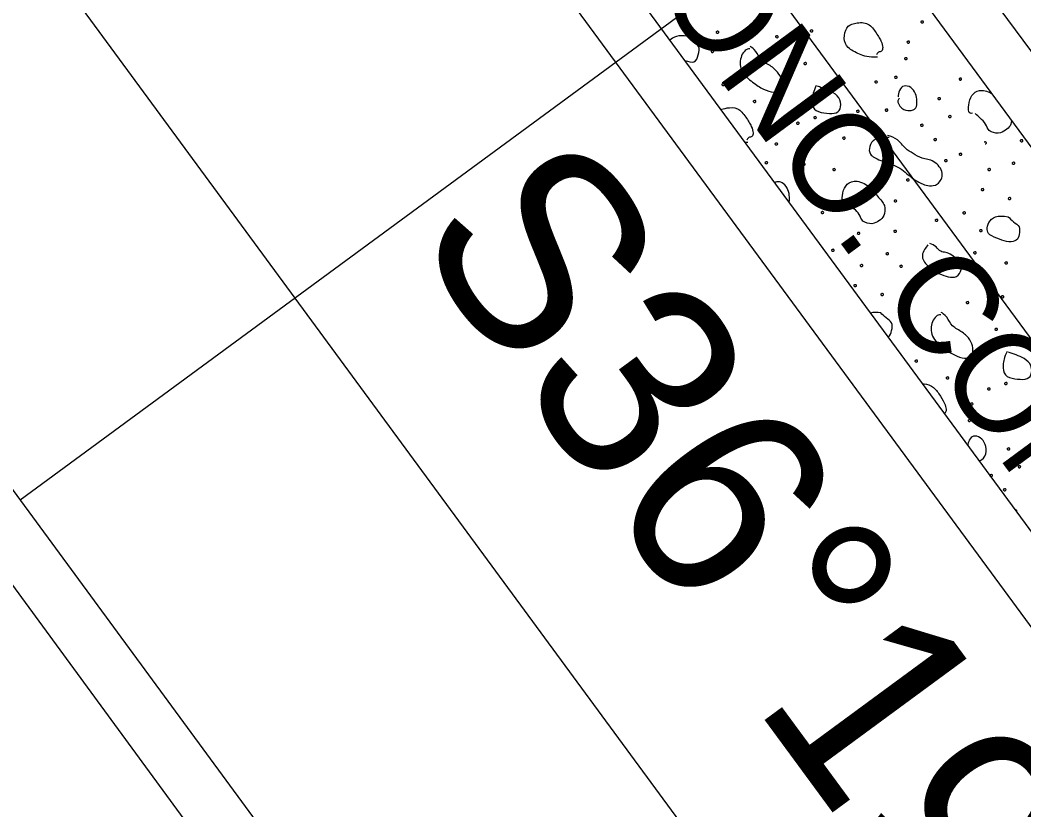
# Model space of a CAD drawing. Extents: x 1762196 to 1766326, y 709922 to 713142.
# Drawn here: x 1764032.56 to 1764067.86, y 711402.45 to 711430.23 of the extents above; entities that cross this region are included whole.
import ezdxf

# ---------------------------------------------------------------- set-up
doc = ezdxf.new("R2010")
doc.units = 0
for name, color, linetype in [('Old_Level_1', 7, 'Continuous'), ('Old_Level_10', 7, 'Continuous'), ('Prop Conc 2ft 6in Curb and Gutter', 7, 'Continuous'), ('Prop Dimension', 7, 'Continuous'), ('Prop EOT', 7, 'Continuous'), ('Prop Horizontal Alignment', 7, 'Continuous'), ('Prop Horizontal Alignment Direction Label', 7, 'Continuous'), ('Prop Lane Lines', 7, 'Continuous'), ('Prop Superelevation Label', 7, 'Continuous')]:
    doc.layers.add(name, color=color, linetype=linetype)

msp = doc.modelspace()

# ---------------------------------------------------------------- linework, layer by layer
at = {"layer": 'Old_Level_1'}
for p, q in [((1764021.033, 711489.787), (1764091.181, 711394.379)), ((1764084.736, 711389.64), (1764014.587, 711485.049))]:
    msp.add_line(p, q, dxfattribs=at)
at = {"layer": 'Old_Level_10'}
for points in [[(1764062.716, 711428.919), (1764062.396, 711428.907), (1764062.081, 711429.011), (1764061.634, 711429.248), (1764061.511, 711429.559), (1764061.611, 711430.002), (1764061.859, 711430.118), (1764062.372, 711430.173), (1764062.648, 711429.82), (1764062.861, 711429.468), (1764062.913, 711429.254), (1764062.87, 711429.115), (1764062.743, 711429.114), (1764062.69, 711429.034), (1764062.682, 711429.001)], [(1764064.238, 711430.182), (1764064.219, 711430.165), (1764064.267, 711430.106), (1764064.346, 711430.138), (1764064.318, 711430.199), (1764064.277, 711430.191), (1764064.254, 711430.182), (1764064.242, 711430.176)], [(1764057.038, 711429.823), (1764057.02, 711429.804), (1764057.07, 711429.749), (1764057.146, 711429.78), (1764057.12, 711429.839), (1764057.078, 711429.832), (1764057.054, 711429.823), (1764057.043, 711429.816)], [(1764060.347, 711429.87), (1764060.327, 711429.852), (1764060.377, 711429.793), (1764060.456, 711429.825), (1764060.428, 711429.885), (1764060.386, 711429.878), (1764060.364, 711429.869), (1764060.352, 711429.863)], [(1764056.04, 711429.657), (1764055.863, 711429.689), (1764055.636, 711429.675), (1764055.453, 711429.561), (1764055.413, 711429.521)], [(1764055.942, 711428.803), (1764056.053, 711428.779), (1764056.303, 711428.671), (1764056.423, 711429.009), (1764056.47, 711429.332), (1764056.222, 711429.463), (1764056.085, 711429.602), (1764056.04, 711429.657)], [(1764059.124, 711429.665), (1764059.105, 711429.647), (1764059.155, 711429.588), (1764059.233, 711429.62), (1764059.205, 711429.679), (1764059.164, 711429.672), (1764059.141, 711429.663), (1764059.129, 711429.658)], [(1764063.754, 711429.476), (1764063.734, 711429.458), (1764063.785, 711429.399), (1764063.861, 711429.432), (1764063.835, 711429.493), (1764063.794, 711429.484), (1764063.771, 711429.475), (1764063.759, 711429.469)], [(1764056.862, 711429.147), (1764056.843, 711429.129), (1764056.891, 711429.07), (1764056.97, 711429.103), (1764056.942, 711429.162), (1764056.901, 711429.156), (1764056.878, 711429.147), (1764056.866, 711429.141)], [(1764058.223, 711429.21), (1764058.106, 711429.228), (1764057.887, 711429.007), (1764057.849, 711428.437), (1764058.342, 711428.008), (1764058.706, 711427.785), (1764059.075, 711427.657), (1764059.365, 711427.717), (1764059.365, 711428.065), (1764059.279, 711428.321), (1764058.999, 711428.618), (1764058.601, 711428.789), (1764058.458, 711429.153), (1764058.277, 711429.277), (1764058.237, 711429.298)], [(1764060.128, 711428.723), (1764060.109, 711428.705), (1764060.159, 711428.646), (1764060.238, 711428.677), (1764060.209, 711428.738), (1764060.168, 711428.73), (1764060.145, 711428.721), (1764060.134, 711428.716)], [(1764063.67, 711428.893), (1764063.65, 711428.876), (1764063.702, 711428.818), (1764063.778, 711428.85), (1764063.753, 711428.908), (1764063.711, 711428.902), (1764063.687, 711428.893), (1764063.675, 711428.886)], [(1764057.244, 711427.98), (1764057.226, 711427.962), (1764057.274, 711427.906), (1764057.352, 711427.938), (1764057.325, 711427.994), (1764057.283, 711427.99), (1764057.26, 711427.981), (1764057.248, 711427.974)], [(1764061.203, 711428.134), (1764061.184, 711428.116), (1764061.235, 711428.057), (1764061.31, 711428.09), (1764061.285, 711428.149), (1764061.244, 711428.142), (1764061.221, 711428.133), (1764061.21, 711428.127)], [(1764062.617, 711428.074), (1764062.597, 711428.057), (1764062.647, 711427.998), (1764062.726, 711428.029), (1764062.698, 711428.089), (1764062.657, 711428.081), (1764062.635, 711428.072), (1764062.623, 711428.066)], [(1764063.319, 711428.236), (1764063.299, 711428.219), (1764063.349, 711428.16), (1764063.427, 711428.192), (1764063.4, 711428.25), (1764063.358, 711428.244), (1764063.335, 711428.235), (1764063.324, 711428.229)], [(1764065.583, 711428.174), (1764065.565, 711428.156), (1764065.613, 711428.098), (1764065.691, 711428.13), (1764065.664, 711428.189), (1764065.622, 711428.183), (1764065.599, 711428.174), (1764065.588, 711428.168)], [(1764060.562, 711427.92), (1764060.453, 711427.711), (1764060.396, 711427.446), (1764060.445, 711427.043), (1764060.821, 711426.955), (1764061.23, 711426.917), (1764061.426, 711427.068), (1764061.444, 711427.436), (1764061.163, 711427.696), (1764060.872, 711427.798), (1764060.69, 711427.864), (1764060.604, 711427.898)], [(1764063.481, 711427.475), (1764063.366, 711427.356), (1764063.589, 711427.068), (1764063.84, 711427.02), (1764064.099, 711427.102), (1764064.111, 711427.391), (1764064.075, 711427.639), (1764063.9, 711427.881), (1764063.627, 711427.949), (1764063.48, 711427.764), (1764063.439, 711427.583), (1764063.444, 711427.523)], [(1764066.057, 711426.953), (1764065.905, 711426.897), (1764065.908, 711427.271), (1764066.013, 711427.589), (1764066.265, 711427.804), (1764066.571, 711427.734), (1764066.711, 711427.66)], [(1764058.345, 711427.388), (1764058.325, 711427.371), (1764058.376, 711427.312), (1764058.452, 711427.345), (1764058.426, 711427.405), (1764058.384, 711427.398), (1764058.361, 711427.389), (1764058.35, 711427.383)], [(1764064.836, 711427.485), (1764064.817, 711427.467), (1764064.865, 711427.41), (1764064.945, 711427.441), (1764064.917, 711427.5), (1764064.875, 711427.494), (1764064.852, 711427.485), (1764064.84, 711427.479)], [(1764057.211, 711427.077), (1764057.245, 711427.095), (1764057.396, 711427.143), (1764057.813, 711427.17), (1764058.089, 711426.817), (1764058.302, 711426.465), (1764058.354, 711426.251), (1764058.31, 711426.112), (1764058.183, 711426.11), (1764058.13, 711426.031), (1764058.122, 711425.998)], [(1764061.977, 711427.044), (1764061.957, 711427.026), (1764062.006, 711426.966), (1764062.086, 711426.998), (1764062.058, 711427.058), (1764062.016, 711427.051), (1764061.993, 711427.042), (1764061.982, 711427.037)], [(1764062.982, 711427.083), (1764062.963, 711427.066), (1764063.013, 711427.007), (1764063.09, 711427.04), (1764063.065, 711427.098), (1764063.022, 711427.093), (1764062.999, 711427.083), (1764062.987, 711427.077)], [(1764067.428, 711426.685), (1764067.427, 711426.673), (1764067.41, 711426.487), (1764067.216, 711426.36), (1764066.995, 711426.205), (1764066.583, 711426.318), (1764066.553, 711426.575), (1764066.309, 711426.796), (1764066.23, 711426.87), (1764066.148, 711426.94)], [(1764059.868, 711426.624), (1764059.85, 711426.606), (1764059.898, 711426.547), (1764059.977, 711426.579), (1764059.949, 711426.64), (1764059.907, 711426.633), (1764059.885, 711426.624), (1764059.873, 711426.618)], [(1764060.471, 711426.819), (1764060.452, 711426.801), (1764060.504, 711426.743), (1764060.579, 711426.775), (1764060.553, 711426.835), (1764060.511, 711426.827), (1764060.488, 711426.817), (1764060.477, 711426.811)], [(1764064.227, 711426.55), (1764064.208, 711426.533), (1764064.257, 711426.475), (1764064.335, 711426.507), (1764064.308, 711426.566), (1764064.266, 711426.56), (1764064.243, 711426.55), (1764064.231, 711426.544)], [(1764065.215, 711426.858), (1764065.196, 711426.841), (1764065.245, 711426.78), (1764065.325, 711426.813), (1764065.297, 711426.874), (1764065.255, 711426.866), (1764065.232, 711426.857), (1764065.221, 711426.851)], [(1764059.194, 711426.473), (1764059.175, 711426.455), (1764059.226, 711426.396), (1764059.302, 711426.428), (1764059.276, 711426.489), (1764059.234, 711426.481), (1764059.211, 711426.472), (1764059.2, 711426.466)], [(1764058.156, 711425.916), (1764058.126, 711425.915), (1764058.095, 711425.915), (1764058.065, 711425.916)], [(1764059.111, 711425.89), (1764059.091, 711425.873), (1764059.142, 711425.815), (1764059.219, 711425.846), (1764059.194, 711425.905), (1764059.151, 711425.899), (1764059.128, 711425.889), (1764059.116, 711425.883)], [(1764061.491, 711426.1), (1764061.471, 711426.083), (1764061.521, 711426.022), (1764061.599, 711426.056), (1764061.571, 711426.116), (1764061.53, 711426.108), (1764061.507, 711426.1), (1764061.495, 711426.094)], [(1764063.121, 711426.094), (1764062.899, 711426.115), (1764062.571, 711426.064), (1764062.423, 711425.774), (1764062.41, 711425.498), (1764062.773, 711425.288), (1764063.485, 711425.096), (1764063.895, 711424.669), (1764064.345, 711424.428), (1764064.526, 711424.397), (1764064.825, 711424.39), (1764065.107, 711424.834), (1764064.701, 711425.323), (1764064.264, 711425.341), (1764063.962, 711425.542), (1764063.692, 711425.69), (1764063.435, 711426.052), (1764063.194, 711426.134), (1764063.07, 711426.162)], [(1764062.643, 711426.103), (1764062.625, 711426.085), (1764062.673, 711426.028), (1764062.753, 711426.058), (1764062.724, 711426.119), (1764062.683, 711426.111), (1764062.66, 711426.102), (1764062.648, 711426.096)], [(1764064.699, 711426.047), (1764064.679, 711426.03), (1764064.731, 711425.973), (1764064.807, 711426.004), (1764064.782, 711426.062), (1764064.739, 711426.056), (1764064.716, 711426.047), (1764064.704, 711426.04)], [(1764066.5, 711425.879), (1764066.502, 711425.879), (1764066.519, 711425.875), (1764066.562, 711425.89), (1764066.531, 711425.948), (1764066.492, 711425.942), (1764066.472, 711425.934), (1764066.463, 711425.93)], [(1764067.732, 711426.005), (1764067.713, 711425.988), (1764067.764, 711425.929), (1764067.839, 711425.962), (1764067.814, 711426.021), (1764067.772, 711426.014), (1764067.749, 711426.004), (1764067.737, 711425.998)], [(1764065.588, 711425.531), (1764065.568, 711425.513), (1764065.617, 711425.453), (1764065.697, 711425.485), (1764065.669, 711425.546), (1764065.627, 711425.539), (1764065.605, 711425.53), (1764065.593, 711425.524)], [(1764058.759, 711425.233), (1764058.739, 711425.216), (1764058.789, 711425.156), (1764058.868, 711425.189), (1764058.841, 711425.247), (1764058.799, 711425.241), (1764058.776, 711425.232), (1764058.764, 711425.226)], [(1764060.08, 711425.179), (1764060.06, 711425.162), (1764060.11, 711425.103), (1764060.19, 711425.135), (1764060.162, 711425.194), (1764060.12, 711425.188), (1764060.097, 711425.179), (1764060.085, 711425.172)], [(1764065.076, 711425.305), (1764065.057, 711425.287), (1764065.106, 711425.231), (1764065.184, 711425.261), (1764065.158, 711425.32), (1764065.115, 711425.314), (1764065.092, 711425.305), (1764065.08, 711425.299)], [(1764067.457, 711425.217), (1764067.437, 711425.2), (1764067.486, 711425.139), (1764067.566, 711425.172), (1764067.539, 711425.231), (1764067.497, 711425.225), (1764067.474, 711425.216), (1764067.462, 711425.21)], [(1764061.141, 711424.99), (1764061.122, 711424.972), (1764061.17, 711424.913), (1764061.249, 711424.946), (1764061.221, 711425.005), (1764061.18, 711424.999), (1764061.157, 711424.99), (1764061.145, 711424.984)], [(1764066.596, 711424.995), (1764066.576, 711424.977), (1764066.627, 711424.919), (1764066.705, 711424.951), (1764066.677, 711425.01), (1764066.635, 711425.003), (1764066.613, 711424.994), (1764066.601, 711424.988)], [(1764059.605, 711423.82), (1764059.613, 711423.836), (1764059.628, 711423.994), (1764059.589, 711424.262), (1764059.414, 711424.503), (1764059.216, 711424.553), (1764059.157, 711424.534), (1764059.107, 711424.498)], [(1764061.615, 711423.768), (1764061.463, 711423.713), (1764061.465, 711424.087), (1764061.57, 711424.405), (1764061.845, 711424.625), (1764062.394, 711424.462), (1764062.721, 711423.993), (1764063.018, 711423.731), (1764062.959, 711423.298), (1764062.773, 711423.176), (1764062.552, 711423.02), (1764062.14, 711423.134), (1764062.11, 711423.39), (1764061.866, 711423.611), (1764061.788, 711423.686), (1764061.705, 711423.755)], [(1764063.735, 711424.628), (1764063.715, 711424.611), (1764063.764, 711424.551), (1764063.844, 711424.583), (1764063.816, 711424.643), (1764063.774, 711424.636), (1764063.751, 711424.628), (1764063.739, 711424.622)], [(1764060.349, 711424.107), (1764060.331, 711424.089), (1764060.379, 711424.033), (1764060.459, 711424.063), (1764060.431, 711424.123), (1764060.388, 711424.116), (1764060.366, 711424.107), (1764060.354, 711424.101)], [(1764066.367, 711424.287), (1764066.348, 711424.269), (1764066.398, 711424.213), (1764066.474, 711424.245), (1764066.448, 711424.301), (1764066.406, 711424.296), (1764066.383, 711424.287), (1764066.371, 711424.281)], [(1764063.296, 711423.884), (1764063.277, 711423.867), (1764063.328, 711423.809), (1764063.404, 711423.841), (1764063.379, 711423.899), (1764063.336, 711423.894), (1764063.313, 711423.885), (1764063.302, 711423.879)], [(1764067.317, 711423.975), (1764067.298, 711423.958), (1764067.348, 711423.898), (1764067.425, 711423.932), (1764067.398, 711423.991), (1764067.357, 711423.983), (1764067.334, 711423.974), (1764067.322, 711423.968)], [(1764060.729, 711423.481), (1764060.71, 711423.463), (1764060.759, 711423.403), (1764060.839, 711423.435), (1764060.811, 711423.496), (1764060.769, 711423.489), (1764060.746, 711423.48), (1764060.735, 711423.474)], [(1764065.715, 711423.471), (1764065.696, 711423.453), (1764065.745, 711423.396), (1764065.824, 711423.426), (1764065.796, 711423.485), (1764065.754, 711423.478), (1764065.731, 711423.47), (1764065.72, 711423.464)], [(1764064.748, 711423.211), (1764064.729, 711423.193), (1764064.78, 711423.133), (1764064.857, 711423.166), (1764064.828, 711423.227), (1764064.788, 711423.218), (1764064.764, 711423.211), (1764064.753, 711423.205)], [(1764067.315, 711423.31), (1764067.138, 711423.342), (1764066.833, 711423.346), (1764066.603, 711423.113), (1764066.56, 711422.848), (1764066.612, 711422.677), (1764067.014, 711422.505), (1764067.342, 711422.406), (1764067.636, 711422.46), (1764067.697, 711422.662), (1764067.745, 711422.985), (1764067.497, 711423.115), (1764067.359, 711423.254), (1764067.315, 711423.31)], [(1764062.006, 711422.748), (1764061.987, 711422.731), (1764062.038, 711422.671), (1764062.113, 711422.704), (1764062.088, 711422.764), (1764062.046, 711422.756), (1764062.022, 711422.748), (1764062.011, 711422.742)], [(1764063.29, 711422.821), (1764063.27, 711422.804), (1764063.321, 711422.744), (1764063.397, 711422.778), (1764063.372, 711422.836), (1764063.33, 711422.829), (1764063.307, 711422.82), (1764063.295, 711422.814)], [(1764066.309, 711422.844), (1764066.289, 711422.826), (1764066.34, 711422.766), (1764066.417, 711422.8), (1764066.389, 711422.859), (1764066.348, 711422.852), (1764066.325, 711422.843), (1764066.313, 711422.838)], [(1764064.491, 711422.316), (1764064.415, 711422.233), (1764064.193, 711421.944), (1764064.457, 711421.57), (1764064.892, 711421.287), (1764065.209, 711421.192), (1764065.5, 711421.154), (1764065.725, 711421.449), (1764065.536, 711421.796), (1764065.33, 711421.971), (1764065.111, 711422.077), (1764064.934, 711422.055), (1764064.79, 711422.262), (1764064.63, 711422.346), (1764064.559, 711422.367)], [(1764061.102, 711422.153), (1764061.082, 711422.136), (1764061.131, 711422.075), (1764061.211, 711422.108), (1764061.183, 711422.169), (1764061.141, 711422.161), (1764061.119, 711422.152), (1764061.107, 711422.146)], [(1764063.014, 711422.033), (1764062.995, 711422.015), (1764063.044, 711421.955), (1764063.123, 711421.988), (1764063.096, 711422.047), (1764063.054, 711422.041), (1764063.031, 711422.032), (1764063.02, 711422.026)], [(1764066.095, 711422.066), (1764066.076, 711422.049), (1764066.126, 711421.99), (1764066.204, 711422.022), (1764066.177, 711422.08), (1764066.135, 711422.074), (1764066.112, 711422.065), (1764066.101, 711422.059)], [(1764062.11, 711421.617), (1764062.09, 711421.6), (1764062.141, 711421.542), (1764062.219, 711421.573), (1764062.191, 711421.633), (1764062.149, 711421.625), (1764062.127, 711421.616), (1764062.115, 711421.61)], [(1764063.497, 711421.589), (1764063.478, 711421.571), (1764063.529, 711421.515), (1764063.605, 711421.546), (1764063.579, 711421.606), (1764063.537, 711421.598), (1764063.514, 711421.589), (1764063.502, 711421.583)], [(1764067.196, 711421.708), (1764067.178, 711421.69), (1764067.226, 711421.635), (1764067.303, 711421.664), (1764067.278, 711421.723), (1764067.236, 711421.717), (1764067.213, 711421.707), (1764067.201, 711421.701)], [(1764061.881, 711420.909), (1764061.862, 711420.891), (1764061.912, 711420.835), (1764061.988, 711420.867), (1764061.962, 711420.923), (1764061.92, 711420.919), (1764061.897, 711420.909), (1764061.885, 711420.903)], [(1764062.831, 711420.598), (1764062.812, 711420.58), (1764062.862, 711420.52), (1764062.939, 711420.554), (1764062.912, 711420.613), (1764062.871, 711420.606), (1764062.848, 711420.597), (1764062.836, 711420.591)], [(1764067.062, 711420.519), (1764067.042, 711420.502), (1764067.092, 711420.443), (1764067.171, 711420.474), (1764067.143, 711420.535), (1764067.101, 711420.527), (1764067.079, 711420.518), (1764067.067, 711420.512)], [(1764063.753, 711420.472), (1764063.735, 711420.454), (1764063.785, 711420.398), (1764063.861, 711420.429), (1764063.835, 711420.488), (1764063.793, 711420.481), (1764063.77, 711420.472), (1764063.758, 711420.466)], [(1764065.839, 711420.314), (1764065.82, 711420.297), (1764065.87, 711420.238), (1764065.948, 711420.27), (1764065.92, 711420.329), (1764065.879, 711420.322), (1764065.856, 711420.313), (1764065.845, 711420.307)], [(1764062.829, 711419.932), (1764062.704, 711419.955), (1764062.582, 711419.948), (1764062.47, 711419.923)], [(1764063.091, 711419.079), (1764063.167, 711419.123), (1764063.219, 711419.303), (1764063.258, 711419.607), (1764063.011, 711419.738), (1764062.873, 711419.877), (1764062.829, 711419.932)], [(1764064.938, 711419.86), (1764064.821, 711419.878), (1764064.602, 711419.657), (1764064.564, 711419.087), (1764065.057, 711418.658), (1764065.422, 711418.434), (1764065.79, 711418.306), (1764066.08, 711418.366), (1764066.08, 711418.715), (1764065.994, 711418.971), (1764065.714, 711419.267), (1764065.316, 711419.439), (1764065.174, 711419.803), (1764064.992, 711419.926), (1764064.952, 711419.947)], [(1764063.65, 711419.422), (1764063.632, 711419.404), (1764063.68, 711419.346), (1764063.758, 711419.378), (1764063.731, 711419.437), (1764063.689, 711419.431), (1764063.666, 711419.422), (1764063.655, 711419.416)], [(1764066.844, 711419.372), (1764066.824, 711419.355), (1764066.874, 711419.295), (1764066.953, 711419.327), (1764066.924, 711419.388), (1764066.883, 711419.38), (1764066.86, 711419.371), (1764066.849, 711419.365)], [(1764067.277, 711418.569), (1764067.169, 711418.36), (1764067.111, 711418.096), (1764067.16, 711417.693), (1764067.537, 711417.605), (1764067.945, 711417.567), (1764068.141, 711417.717), (1764068.159, 711418.085), (1764067.878, 711418.346), (1764067.587, 711418.448), (1764067.405, 711418.514), (1764067.319, 711418.548)], [(1764064.033, 711418.256), (1764064.014, 711418.238), (1764064.063, 711418.181), (1764064.14, 711418.213), (1764064.114, 711418.27), (1764064.072, 711418.265), (1764064.049, 711418.256), (1764064.037, 711418.25)], [(1764064.298, 711417.438), (1764064.358, 711417.443), (1764064.64, 711417.391), (1764064.877, 711417.092), (1764065.09, 711416.74), (1764065.142, 711416.526), (1764065.111, 711416.426), (1764065.086, 711416.413), (1764065.057, 711416.405)], [(1764065.133, 711417.664), (1764065.114, 711417.646), (1764065.164, 711417.587), (1764065.24, 711417.62), (1764065.215, 711417.68), (1764065.173, 711417.673), (1764065.15, 711417.664), (1764065.139, 711417.658)], [(1764067.187, 711417.468), (1764067.167, 711417.451), (1764067.219, 711417.392), (1764067.294, 711417.425), (1764067.268, 711417.485), (1764067.227, 711417.476), (1764067.204, 711417.467), (1764067.192, 711417.461)], [(1764066.584, 711417.273), (1764066.565, 711417.256), (1764066.613, 711417.197), (1764066.692, 711417.229), (1764066.664, 711417.29), (1764066.622, 711417.282), (1764066.6, 711417.273), (1764066.588, 711417.267)], [(1764065.983, 711416.748), (1764065.963, 711416.73), (1764066.015, 711416.671), (1764066.09, 711416.704), (1764066.064, 711416.764), (1764066.023, 711416.756), (1764066, 711416.747), (1764065.988, 711416.741)], [(1764065.899, 711416.165), (1764065.88, 711416.148), (1764065.931, 711416.09), (1764066.007, 711416.122), (1764065.982, 711416.18), (1764065.94, 711416.174), (1764065.917, 711416.165), (1764065.904, 711416.158)], [(1764066.289, 711414.729), (1764066.408, 711414.753), (1764066.57, 711414.963), (1764066.518, 711415.321), (1764066.343, 711415.563), (1764066.07, 711415.631), (1764065.93, 711415.465), (1764065.892, 711415.31), (1764065.888, 711415.275)], [(1764067.082, 711415.865), (1764067.062, 711415.847), (1764067.113, 711415.788), (1764067.192, 711415.821), (1764067.165, 711415.88), (1764067.122, 711415.874), (1764067.099, 711415.864), (1764067.087, 711415.858)], [(1764067.278, 711415.167), (1764067.26, 711415.149), (1764067.308, 711415.092), (1764067.388, 711415.123), (1764067.36, 711415.182), (1764067.317, 711415.176), (1764067.295, 711415.167), (1764067.283, 711415.161)], [(1764067.658, 711414.54), (1764067.639, 711414.523), (1764067.688, 711414.462), (1764067.768, 711414.495), (1764067.739, 711414.556), (1764067.698, 711414.548), (1764067.675, 711414.539), (1764067.663, 711414.533)], [(1764066.67, 711414.233), (1764066.651, 711414.215), (1764066.7, 711414.157), (1764066.778, 711414.189), (1764066.751, 711414.248), (1764066.709, 711414.242), (1764066.686, 711414.233), (1764066.674, 711414.227)], [(1764067.142, 711413.729), (1764067.122, 711413.712), (1764067.174, 711413.655), (1764067.25, 711413.686), (1764067.225, 711413.745), (1764067.182, 711413.738), (1764067.159, 711413.729), (1764067.147, 711413.722)], [(1764067.603, 711412.942), (1764067.61, 711412.947), (1764067.622, 711412.959), (1764067.602, 711413.002), (1764067.573, 711413.001), (1764067.562, 711412.998)]]:
    msp.add_open_spline(points, degree=3, dxfattribs=at)
at = {"layer": 'Prop Conc 2ft 6in Curb and Gutter'}
msp.add_line((1763990.417, 711467.278), (1764060.566, 711371.869), dxfattribs=at)
at = {"layer": 'Prop EOT'}
msp.add_line((1763992.029, 711468.462), (1764062.177, 711373.054), dxfattribs=at)
at = {"layer": 'Prop Horizontal Alignment'}
msp.add_line((1763362.475, 712378.732), (1764087.958, 711392.01), dxfattribs=at)
at = {"layer": 'Prop Lane Lines'}
for p, q in [((1763916.534, 711635.291), (1764092.792, 711395.564)), ((1763906.866, 711628.183), (1764083.124, 711388.456)), ((1763942.46, 711556.138), (1764071.845, 711380.162))]:
    msp.add_line(p, q, dxfattribs=at)
at = {"layer": 'Prop Superelevation Label'}
msp.add_line((1764084.121, 711451.25), (1764032.558, 711413.338), dxfattribs=at)

# ---------------------------------------------------------------- texts
at = {"layer": 'Prop Dimension'}
for s, height, rotation, p in [('PROP MONO. CONC. ISLAND', 3.5, 306.4003, (1764043.894, 711446.134)), ("5' SIDEWALK", 4, 306.3161, (1764026.628, 711402.656))]:
    msp.add_text(s, height=height, rotation=rotation, dxfattribs=at).set_placement(p)
at = {"layer": 'Prop Horizontal Alignment Direction Label'}
msp.add_text('S36%%d19\'30.1"E', height=7, rotation=306.325, dxfattribs=at).set_placement((1764046.238, 711422.619))

doc.saveas('drawing.dxf')
